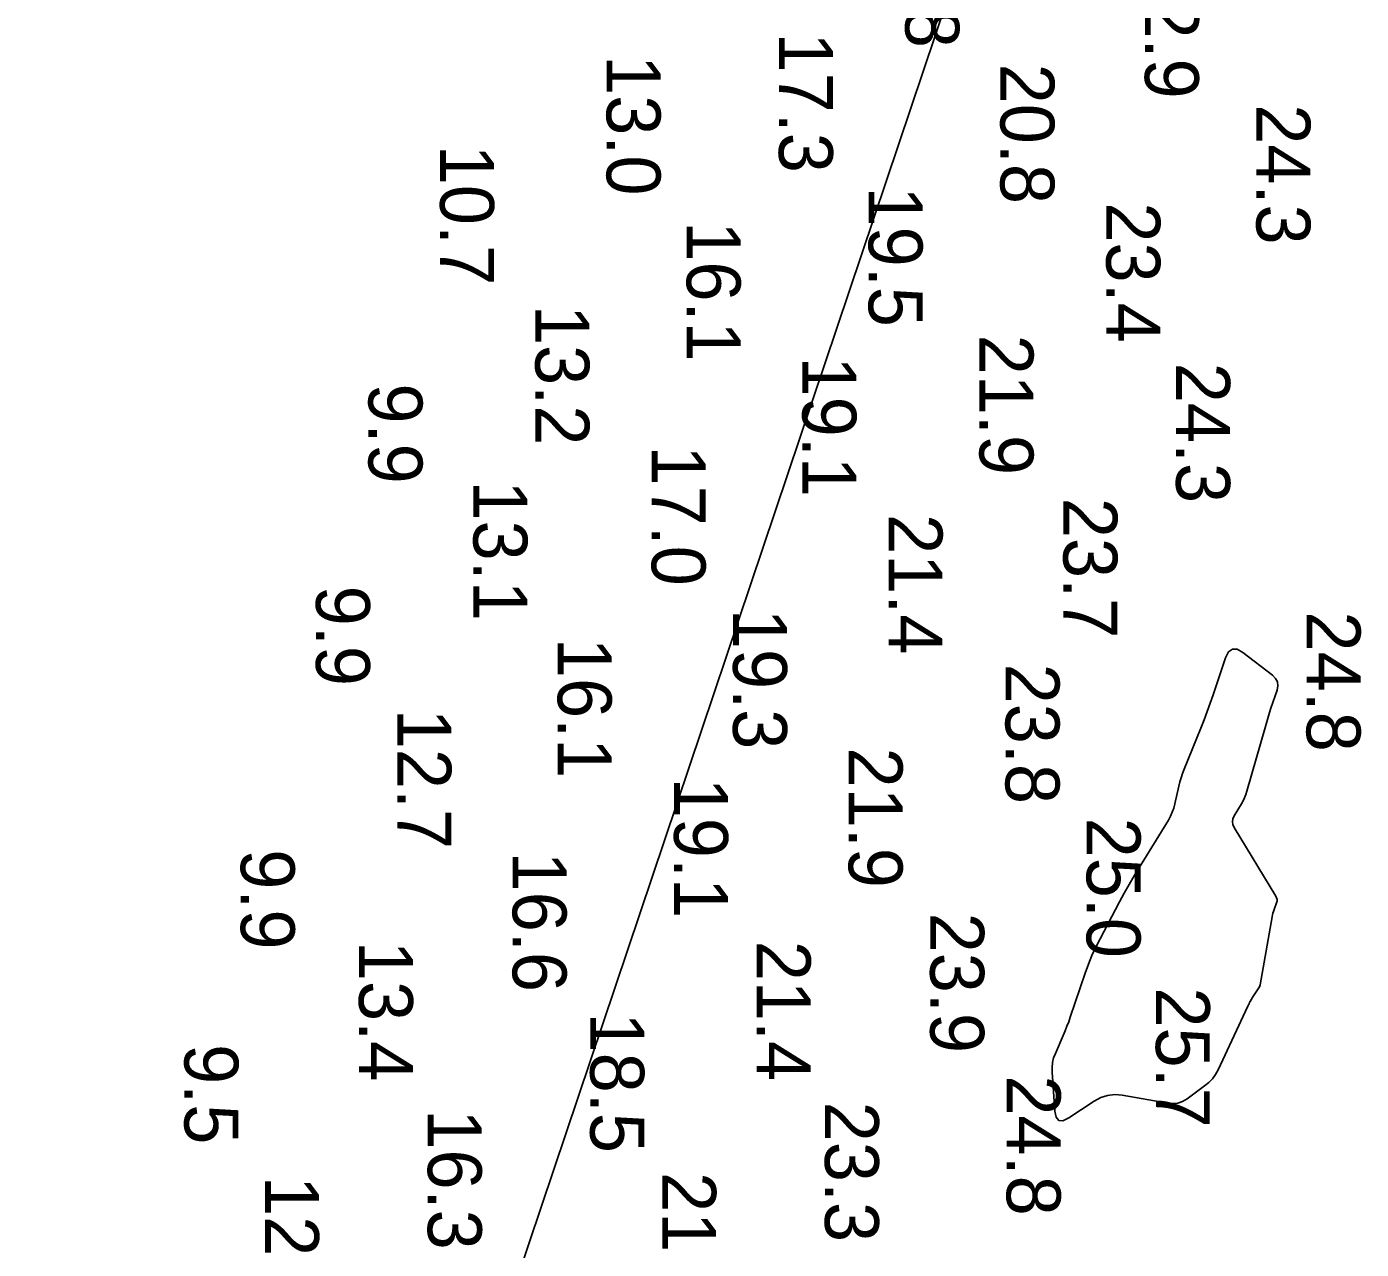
# Model space of a CAD drawing. Extents: x 1178573 to 1187098, y 693282 to 751751.
# Drawn here: x 1186431.9 to 1186741.1, y 728372.1 to 728655.4 of the extents above; entities that cross this region are included whole.
import ezdxf

# ---------------------------------------------------------------- set-up
doc = ezdxf.new("R2010")
doc.units = 0
for name, color, linetype in [('G-ANNO-PATT', 7, 'Continuous'), ('V-HYDS-MAJR', 7, 'Continuous'), ('V-HYDS-SOUN', 7, 'Continuous')]:
    doc.layers.add(name, color=color, linetype=linetype)

msp = doc.modelspace()

# ---------------------------------------------------------------- linework, layer by layer
at = {"layer": 'G-ANNO-PATT'}
for p, q in [((1186645.25, 728662.05), (1186159.57, 727217.45)), ((1186706.75, 728500.59), (1186709.63, 728509.15)), ((1186709.63, 728509.15), (1186710.31, 728510.52)), ((1186710.31, 728510.52), (1186711.21, 728511.17)), ((1186711.21, 728511.17), (1186712.32, 728511.13)), ((1186712.32, 728511.13), (1186713.65, 728510.38)), ((1186713.65, 728510.38), (1186720.51, 728505.11)), ((1186720.51, 728505.11), (1186721.23, 728504.39)), ((1186721.23, 728504.39), (1186721.64, 728503.58)), ((1186721.64, 728503.58), (1186721.75, 728502.68)), ((1186706.08, 728498.64), (1186706.75, 728500.59)), ((1186721.56, 728501.68), (1186720.16, 728497.5)), ((1186721.75, 728502.68), (1186721.56, 728501.68)), ((1186704.65, 728494.78), (1186705.38, 728496.7)), ((1186705.38, 728496.7), (1186706.08, 728498.64)), ((1186720.16, 728497.5), (1186719.82, 728496.45)), ((1186703.89, 728492.86), (1186704.65, 728494.78)), ((1186719.17, 728494.34), (1186718.86, 728493.28)), ((1186719.49, 728495.4), (1186719.17, 728494.34)), ((1186719.82, 728496.45), (1186719.49, 728495.4)), ((1186700.03, 728483.32), (1186703.89, 728492.86)), ((1186718.86, 728493.28), (1186714.59, 728478.23)), ((1186699.05, 728480.39), (1186699.34, 728481.38)), ((1186699.34, 728481.38), (1186699.66, 728482.35)), ((1186699.66, 728482.35), (1186700.03, 728483.32)), ((1186697.91, 728475.35), (1186698.81, 728479.39)), ((1186698.81, 728479.39), (1186699.05, 728480.39)), ((1186714.59, 728478.23), (1186714.35, 728477.47)), ((1186697.65, 728474.36), (1186697.91, 728475.35)), ((1186713.31, 728475.31), (1186711.64, 728472.57)), ((1186713.71, 728476.01), (1186713.31, 728475.31)), ((1186714.05, 728476.73), (1186713.71, 728476.01)), ((1186714.35, 728477.47), (1186714.05, 728476.73)), ((1186696.38, 728471.57), (1186696.88, 728472.47)), ((1186696.88, 728472.47), (1186697.3, 728473.4)), ((1186697.3, 728473.4), (1186697.65, 728474.36)), ((1186711.32, 728471.88), (1186711.22, 728471.19)), ((1186711.64, 728472.57), (1186711.32, 728471.88)), ((1186689.7, 728460.67), (1186696.38, 728471.57)), ((1186711.22, 728471.19), (1186711.32, 728470.51)), ((1186711.32, 728470.51), (1186711.63, 728469.82)), ((1186711.63, 728469.82), (1186721.31, 728453.92)), ((1186688.49, 728458.68), (1186689.7, 728460.67)), ((1186686.18, 728454.63), (1186687.32, 728456.66)), ((1186687.32, 728456.66), (1186688.49, 728458.68)), ((1186685.08, 728452.59), (1186686.18, 728454.63)), ((1186721.31, 728453.92), (1186721.48, 728453.56)), ((1186721.48, 728453.56), (1186721.57, 728453.18)), ((1186680.57, 728444.08), (1186685.08, 728452.59)), ((1186720.73, 728450.41), (1186720.61, 728450.01)), ((1186720.87, 728450.81), (1186720.73, 728450.41)), ((1186721.46, 728452.4), (1186720.87, 728450.81)), ((1186721.56, 728452.8), (1186721.46, 728452.4)), ((1186721.57, 728453.18), (1186721.56, 728452.8)), ((1186720.43, 728449.18), (1186717.63, 728433.43)), ((1186720.51, 728449.6), (1186720.43, 728449.18)), ((1186720.61, 728450.01), (1186720.51, 728449.6)), ((1186679.59, 728442.15), (1186680.57, 728444.08)), ((1186678.69, 728440.17), (1186679.59, 728442.15)), ((1186677.13, 728436.12), (1186677.87, 728438.16)), ((1186677.87, 728438.16), (1186678.69, 728440.17)), ((1186673.67, 728425.92), (1186677.13, 728436.12)), ((1186717.21, 728432.45), (1186716.57, 728431.56)), ((1186717.36, 728432.68), (1186717.21, 728432.45)), ((1186717.48, 728432.92), (1186717.36, 728432.68)), ((1186717.57, 728433.17), (1186717.48, 728432.92)), ((1186717.63, 728433.43), (1186717.57, 728433.17)), ((1186714.95, 728428.76), (1186714.82, 728428.49)), ((1186715.08, 728429.03), (1186714.95, 728428.76)), ((1186715.22, 728429.29), (1186715.08, 728429.03)), ((1186715.36, 728429.56), (1186715.22, 728429.29)), ((1186715.98, 728430.64), (1186715.36, 728429.56)), ((1186716.12, 728430.88), (1186715.98, 728430.64)), ((1186716.26, 728431.11), (1186716.12, 728430.88)), ((1186716.41, 728431.34), (1186716.26, 728431.11)), ((1186716.57, 728431.56), (1186716.41, 728431.34)), ((1186673.29, 728424.85), (1186673.67, 728425.92)), ((1186714.82, 728428.49), (1186707.89, 728413.71)), ((1186672.02, 728421.68), (1186672.47, 728422.73)), ((1186672.47, 728422.73), (1186672.89, 728423.79)), ((1186672.89, 728423.79), (1186673.29, 728424.85)), ((1186670.2, 728417.51), (1186672.02, 728421.68)), ((1186669.55, 728415.38), (1186669.81, 728416.46)), ((1186669.81, 728416.46), (1186670.2, 728417.51)), ((1186669.43, 728414.28), (1186669.55, 728415.38)), ((1186669.44, 728413.15), (1186669.43, 728414.28)), ((1186670.07, 728404.15), (1186669.44, 728413.15)), ((1186707.89, 728413.71), (1186707.29, 728412.63)), ((1186705.75, 728410.75), (1186704.79, 728409.96)), ((1186706.58, 728411.64), (1186705.75, 728410.75)), ((1186707.29, 728412.63), (1186706.58, 728411.64)), ((1186680.74, 728407.29), (1186679.22, 728406.47)), ((1186682.32, 728407.79), (1186680.74, 728407.29)), ((1186683.97, 728407.96), (1186682.32, 728407.79)), ((1186685.69, 728407.82), (1186683.97, 728407.96)), ((1186696.23, 728405.97), (1186685.69, 728407.82)), ((1186700.73, 728407.01), (1186699.69, 728406.4)), ((1186704.79, 728409.96), (1186700.73, 728407.01)), ((1186670.37, 728402.72), (1186670.07, 728404.15)), ((1186679.22, 728406.47), (1186673.29, 728402.56)), ((1186697.44, 728405.87), (1186696.23, 728405.97)), ((1186698.59, 728406.02), (1186697.44, 728405.87)), ((1186699.69, 728406.4), (1186698.59, 728406.02)), ((1186671, 728401.98), (1186670.37, 728402.72)), ((1186671.97, 728401.92), (1186671, 728401.98)), ((1186673.29, 728402.56), (1186671.97, 728401.92))]:
    msp.add_line(p, q, dxfattribs=at)
at = {"layer": 'V-HYDS-MAJR'}
msp.add_lwpolyline([(1186716.26, 728431.11), (1186716.12, 728430.88), (1186715.98, 728430.64), (1186715.36, 728429.56), (1186715.22, 728429.29), (1186715.08, 728429.03), (1186714.95, 728428.76), (1186714.82, 728428.49), (1186707.89, 728413.71), (1186707.29, 728412.63), (1186706.58, 728411.64), (1186705.75, 728410.75), (1186704.79, 728409.96), (1186700.73, 728407.01), (1186699.69, 728406.4), (1186698.59, 728406.02), (1186697.44, 728405.87), (1186696.23, 728405.97), (1186685.69, 728407.82), (1186683.97, 728407.96), (1186682.32, 728407.79), (1186680.74, 728407.29), (1186679.22, 728406.47), (1186673.29, 728402.56), (1186671.97, 728401.92), (1186671, 728401.98), (1186670.37, 728402.72), (1186670.07, 728404.15), (1186669.44, 728413.15), (1186669.43, 728414.28), (1186669.55, 728415.38), (1186669.81, 728416.46), (1186670.2, 728417.51), (1186672.02, 728421.68), (1186672.47, 728422.73), (1186672.89, 728423.79), (1186673.29, 728424.85), (1186673.67, 728425.92), (1186677.13, 728436.12), (1186677.87, 728438.16), (1186678.69, 728440.17), (1186679.59, 728442.15), (1186680.57, 728444.08), (1186685.08, 728452.59), (1186686.18, 728454.63), (1186687.32, 728456.66), (1186688.49, 728458.68), (1186689.7, 728460.67), (1186696.38, 728471.57), (1186696.88, 728472.47), (1186697.3, 728473.4), (1186697.65, 728474.36), (1186697.91, 728475.35), (1186698.81, 728479.39), (1186699.05, 728480.39), (1186699.34, 728481.38), (1186699.66, 728482.35), (1186700.03, 728483.32), (1186703.89, 728492.86), (1186704.65, 728494.78), (1186705.38, 728496.7), (1186706.08, 728498.64), (1186706.75, 728500.59), (1186709.63, 728509.15), (1186710.31, 728510.52), (1186711.21, 728511.17), (1186712.32, 728511.13), (1186713.65, 728510.38), (1186720.51, 728505.11), (1186721.23, 728504.39), (1186721.64, 728503.58), (1186721.75, 728502.68), (1186721.56, 728501.68), (1186720.16, 728497.5), (1186719.82, 728496.45), (1186719.49, 728495.4), (1186719.17, 728494.34), (1186718.86, 728493.28), (1186714.59, 728478.23), (1186714.35, 728477.47), (1186714.05, 728476.73), (1186713.71, 728476.01), (1186713.31, 728475.31), (1186711.64, 728472.57), (1186711.32, 728471.88), (1186711.22, 728471.19), (1186711.32, 728470.51), (1186711.63, 728469.82), (1186721.31, 728453.92), (1186721.48, 728453.56), (1186721.57, 728453.18), (1186721.56, 728452.8), (1186721.46, 728452.4), (1186720.87, 728450.81), (1186720.73, 728450.41), (1186720.61, 728450.01), (1186720.51, 728449.6), (1186720.43, 728449.18), (1186717.63, 728433.43), (1186717.57, 728433.17), (1186717.48, 728432.92), (1186717.36, 728432.68), (1186717.21, 728432.45), (1186716.57, 728431.56), (1186716.41, 728431.34)], close=True, dxfattribs=at)

# ---------------------------------------------------------------- texts
at = {"layer": 'V-HYDS-SOUN'}
for s, p in [('18.8 ', (1186635.43, 728682.97)), ('22.9 ', (1186690.94, 728671.22)), ('17.3 ', (1186606.15, 728654.03)), ('13.0 ', (1186566.22, 728648.79)), ('20.8 ', (1186657.47, 728646.81)), ('24.3 ', (1186716.78, 728637.4)), ('10.7 ', (1186527.64, 728628.02)), ('19.5 ', (1186626.93, 728618.35)), ('23.4 ', (1186682, 728614.67)), ('16.1 ', (1186584.77, 728610.29)), ('13.2 ', (1186549.71, 728590.91)), ('21.9 ', (1186652.62, 728584.02)), ('19.1 ', (1186611.58, 728578.96)), ('24.3 ', (1186698.18, 728577.52)), ('9.9', (1186511.05, 728572.72)), ('17.0 ', (1186576.66, 728558.37)), ('13.1 ', (1186535.36, 728550.25)), ('23.7 ', (1186672.06, 728546.22)), ('21.4 ', (1186631.55, 728542.46)), ('9.9', (1186498.88, 728525.87)), ('19.3 ', (1186595.52, 728520.5)), ('24.8 ', (1186728.41, 728519.91)), ('16.1 ', (1186554.89, 728513.77)), ('23.8 ', (1186658.66, 728507.81)), ('12.7 ', (1186517.73, 728497.37)), ('21.9 ', (1186622.3, 728488.38)), ('19.1 ', (1186581.85, 728481.39)), ('25.0 ', (1186677.44, 728472.15)), ('9.9', (1186481.46, 728464.81)), ('16.6 ', (1186544.44, 728464.27)), ('23.9 ', (1186641.2, 728450.13)), ('13.4 ', (1186508.84, 728443.58)), ('21.4 ', (1186601, 728443.61)), ('25.7 ', (1186693.49, 728432.81)), ('18.5 ', (1186562.43, 728426.98)), ('9.5', (1186468.4, 728419.67)), ('24.8 ', (1186658.92, 728412.43)), ('23.3 ', (1186616.81, 728406.33)), ('16.3 ', (1186524.79, 728404.56)), ('21.1 ', (1186579.1, 728390.02)), ('12.9 ', (1186487.07, 728389.11))]:
    msp.add_text(s, height=12.5, rotation=270, dxfattribs=at).set_placement(p)

doc.saveas('drawing.dxf')
